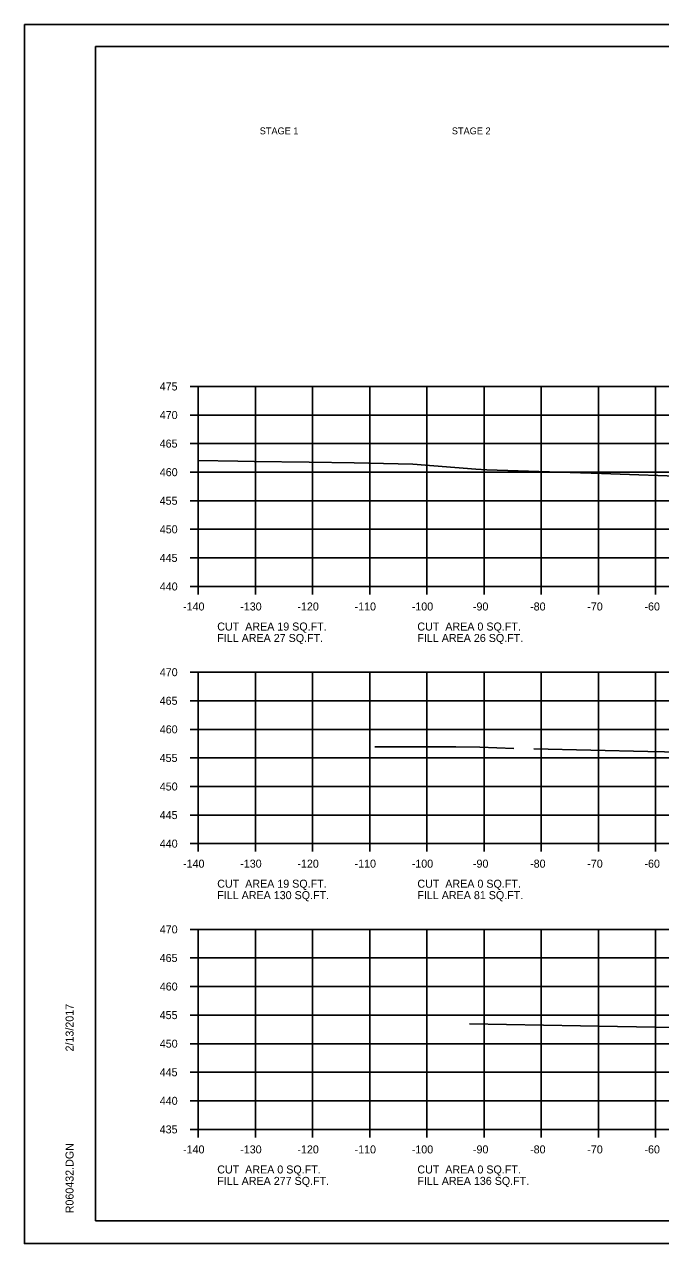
# Model space of a CAD drawing. Extents: x 1538688 to 1540766, y 656250 to 671912.
# Drawn here: x 1538687.8 to 1538799, y 658684.6 to 658898 of the extents above; entities that cross this region are included whole.
import ezdxf

# ---------------------------------------------------------------- set-up
doc = ezdxf.new("R2010")
doc.units = 0
for name, color, linetype in [('18', 7, 'Continuous'), ('22', 7, 'Continuous'), ('26', 7, 'Continuous'), ('Borings', 7, 'Continuous'), ('Default', 7, 'Continuous'), ('Horizontal Alignment', 7, 'Continuous'), ('RipRap', 7, 'Continuous')]:
    doc.layers.add(name, color=color, linetype=linetype)

msp = doc.modelspace()

# ---------------------------------------------------------------- linework, layer by layer
at = {"layer": '18'}
for points in [[(1538718.18, 658821.66), (1538725.09, 658821.55), (1538727.97, 658821.44), (1538737.55, 658821.37), (1538745.45, 658821.23), (1538755.68, 658820.99), (1538766.72, 658820.12), (1538768.63, 658820.03), (1538788.7, 658819.34), (1538821.49, 658818.19)], [(1538749.05, 658771.57), (1538753.93, 658771.56), (1538760.21, 658771.55), (1538761.27, 658771.55), (1538763.22, 658771.52), (1538767.4, 658771.49), (1538773.38, 658771.26)], [(1538776.89, 658771.17), (1538796.79, 658770.74), (1538823.12, 658770.22)], [(1538765.64, 658723.07), (1538791.52, 658722.62), (1538818.2, 658722.11)]]:
    msp.add_lwpolyline(points, dxfattribs=at)
at = {"layer": '22'}
for p, q in [((1538718.18, 658834.6), (1538998.18, 658834.6)), ((1538718.18, 658799.6), (1538718.18, 658834.6)), ((1538718.18, 658834.6), (1538998.18, 658834.6)), ((1538718.18, 658799.6), (1538718.18, 658834.6)), ((1538728.18, 658799.6), (1538728.18, 658834.6)), ((1538728.18, 658799.6), (1538728.18, 658834.6)), ((1538738.18, 658799.6), (1538738.18, 658834.6)), ((1538738.18, 658799.6), (1538738.18, 658834.6)), ((1538748.18, 658799.6), (1538748.18, 658834.6)), ((1538748.18, 658799.6), (1538748.18, 658834.6)), ((1538758.18, 658799.6), (1538758.18, 658834.6)), ((1538758.18, 658799.6), (1538758.18, 658834.6)), ((1538768.18, 658799.6), (1538768.18, 658834.6)), ((1538768.18, 658799.6), (1538768.18, 658834.6)), ((1538778.18, 658799.6), (1538778.18, 658834.6)), ((1538778.18, 658799.6), (1538778.18, 658834.6)), ((1538788.18, 658799.6), (1538788.18, 658834.6)), ((1538788.18, 658799.6), (1538788.18, 658834.6)), ((1538798.18, 658799.6), (1538798.18, 658834.6)), ((1538798.18, 658799.6), (1538798.18, 658834.6)), ((1538718.18, 658829.6), (1538998.18, 658829.6)), ((1538718.18, 658829.6), (1538998.18, 658829.6)), ((1538718.18, 658824.6), (1538998.18, 658824.6)), ((1538718.18, 658824.6), (1538998.18, 658824.6)), ((1538718.18, 658819.6), (1538998.18, 658819.6)), ((1538718.18, 658819.6), (1538998.18, 658819.6)), ((1538718.18, 658814.6), (1538998.18, 658814.6)), ((1538718.18, 658814.6), (1538998.18, 658814.6)), ((1538718.18, 658809.6), (1538998.18, 658809.6)), ((1538718.18, 658809.6), (1538998.18, 658809.6)), ((1538718.18, 658804.6), (1538998.18, 658804.6)), ((1538718.18, 658804.6), (1538998.18, 658804.6)), ((1538718.18, 658799.6), (1538998.18, 658799.6)), ((1538718.18, 658799.6), (1538998.18, 658799.6)), ((1538718.18, 658784.6), (1538998.18, 658784.6)), ((1538718.18, 658754.6), (1538718.18, 658784.6)), ((1538718.18, 658784.6), (1538998.18, 658784.6)), ((1538718.18, 658754.6), (1538718.18, 658784.6)), ((1538728.18, 658754.6), (1538728.18, 658784.6)), ((1538728.18, 658754.6), (1538728.18, 658784.6)), ((1538738.18, 658754.6), (1538738.18, 658784.6)), ((1538738.18, 658754.6), (1538738.18, 658784.6)), ((1538748.18, 658754.6), (1538748.18, 658784.6)), ((1538748.18, 658754.6), (1538748.18, 658784.6)), ((1538758.18, 658754.6), (1538758.18, 658784.6)), ((1538758.18, 658754.6), (1538758.18, 658784.6)), ((1538768.18, 658754.6), (1538768.18, 658784.6)), ((1538768.18, 658754.6), (1538768.18, 658784.6)), ((1538778.18, 658754.6), (1538778.18, 658784.6)), ((1538778.18, 658754.6), (1538778.18, 658784.6)), ((1538788.18, 658754.6), (1538788.18, 658784.6)), ((1538788.18, 658754.6), (1538788.18, 658784.6)), ((1538798.18, 658754.6), (1538798.18, 658784.6)), ((1538798.18, 658754.6), (1538798.18, 658784.6)), ((1538718.18, 658779.6), (1538998.18, 658779.6)), ((1538718.18, 658779.6), (1538998.18, 658779.6)), ((1538718.18, 658774.6), (1538998.18, 658774.6)), ((1538718.18, 658774.6), (1538998.18, 658774.6)), ((1538718.18, 658769.6), (1538998.18, 658769.6)), ((1538718.18, 658769.6), (1538998.18, 658769.6)), ((1538718.18, 658764.6), (1538998.18, 658764.6)), ((1538718.18, 658764.6), (1538998.18, 658764.6)), ((1538718.18, 658759.6), (1538998.18, 658759.6)), ((1538718.18, 658759.6), (1538998.18, 658759.6)), ((1538718.18, 658754.6), (1538998.18, 658754.6)), ((1538718.18, 658754.6), (1538998.18, 658754.6)), ((1538718.18, 658739.6), (1538998.18, 658739.6)), ((1538718.18, 658704.6), (1538718.18, 658739.6)), ((1538728.18, 658704.6), (1538728.18, 658739.6)), ((1538738.18, 658704.6), (1538738.18, 658739.6)), ((1538748.18, 658704.6), (1538748.18, 658739.6)), ((1538758.18, 658704.6), (1538758.18, 658739.6)), ((1538768.18, 658704.6), (1538768.18, 658739.6)), ((1538778.18, 658704.6), (1538778.18, 658739.6)), ((1538788.18, 658704.6), (1538788.18, 658739.6)), ((1538798.18, 658704.6), (1538798.18, 658739.6)), ((1538718.18, 658734.6), (1538998.18, 658734.6)), ((1538718.18, 658729.6), (1538998.18, 658729.6)), ((1538718.18, 658724.6), (1538998.18, 658724.6)), ((1538718.18, 658719.6), (1538998.18, 658719.6)), ((1538718.18, 658714.6), (1538998.18, 658714.6)), ((1538718.18, 658709.6), (1538998.18, 658709.6)), ((1538718.18, 658704.6), (1538998.18, 658704.6))]:
    msp.add_line(p, q, dxfattribs=at)
at = {"layer": '26'}
for p, q in [((1538687.78, 658897.95), (1539021.11, 658897.95)), ((1538687.78, 658684.62), (1539021.11, 658684.62))]:
    msp.add_line(p, q, dxfattribs=at)
msp.add_lwpolyline([(1538687.77, 658897.95), (1539021.11, 658897.95), (1539021.11, 658684.62), (1538687.77, 658684.62)], close=True, dxfattribs=at)
at = {"layer": 'Borings'}
for p, q in [((1538716.78, 658834.6), (1538718.18, 658834.6)), ((1538718.18, 658799.6), (1538718.18, 658834.6)), ((1538716.78, 658829.6), (1538718.18, 658829.6)), ((1538716.78, 658824.6), (1538718.18, 658824.6)), ((1538716.78, 658819.6), (1538718.18, 658819.6)), ((1538716.78, 658814.6), (1538718.18, 658814.6)), ((1538716.78, 658809.6), (1538718.18, 658809.6)), ((1538716.78, 658804.6), (1538718.18, 658804.6)), ((1538716.78, 658799.6), (1538718.18, 658799.6)), ((1538718.18, 658799.6), (1538998.18, 658799.6)), ((1538718.18, 658798.2), (1538718.18, 658799.6)), ((1538728.18, 658798.2), (1538728.18, 658799.6)), ((1538738.18, 658798.2), (1538738.18, 658799.6)), ((1538748.18, 658798.2), (1538748.18, 658799.6)), ((1538758.18, 658798.2), (1538758.18, 658799.6)), ((1538768.18, 658798.2), (1538768.18, 658799.6)), ((1538778.18, 658798.2), (1538778.18, 658799.6)), ((1538788.18, 658798.2), (1538788.18, 658799.6)), ((1538798.18, 658798.2), (1538798.18, 658799.6)), ((1538716.78, 658784.6), (1538718.18, 658784.6)), ((1538718.18, 658754.6), (1538718.18, 658784.6)), ((1538716.78, 658779.6), (1538718.18, 658779.6)), ((1538716.78, 658774.6), (1538718.18, 658774.6)), ((1538716.78, 658769.6), (1538718.18, 658769.6)), ((1538716.78, 658764.6), (1538718.18, 658764.6)), ((1538716.78, 658759.6), (1538718.18, 658759.6)), ((1538716.78, 658754.6), (1538718.18, 658754.6)), ((1538718.18, 658754.6), (1538998.18, 658754.6)), ((1538718.18, 658753.2), (1538718.18, 658754.6)), ((1538728.18, 658753.2), (1538728.18, 658754.6)), ((1538738.18, 658753.2), (1538738.18, 658754.6)), ((1538748.18, 658753.2), (1538748.18, 658754.6)), ((1538758.18, 658753.2), (1538758.18, 658754.6)), ((1538768.18, 658753.2), (1538768.18, 658754.6)), ((1538778.18, 658753.2), (1538778.18, 658754.6)), ((1538788.18, 658753.2), (1538788.18, 658754.6)), ((1538798.18, 658753.2), (1538798.18, 658754.6)), ((1538716.78, 658739.6), (1538718.18, 658739.6)), ((1538718.18, 658704.6), (1538718.18, 658739.6)), ((1538716.78, 658734.6), (1538718.18, 658734.6)), ((1538716.78, 658729.6), (1538718.18, 658729.6)), ((1538716.78, 658724.6), (1538718.18, 658724.6)), ((1538716.78, 658719.6), (1538718.18, 658719.6)), ((1538716.78, 658714.6), (1538718.18, 658714.6)), ((1538716.78, 658709.6), (1538718.18, 658709.6)), ((1538716.78, 658704.6), (1538718.18, 658704.6)), ((1538718.18, 658704.6), (1538998.18, 658704.6)), ((1538718.18, 658703.2), (1538718.18, 658704.6)), ((1538728.18, 658703.2), (1538728.18, 658704.6)), ((1538738.18, 658703.2), (1538738.18, 658704.6)), ((1538748.18, 658703.2), (1538748.18, 658704.6)), ((1538758.18, 658703.2), (1538758.18, 658704.6)), ((1538768.18, 658703.2), (1538768.18, 658704.6)), ((1538778.18, 658703.2), (1538778.18, 658704.6)), ((1538788.18, 658703.2), (1538788.18, 658704.6)), ((1538798.18, 658703.2), (1538798.18, 658704.6))]:
    msp.add_line(p, q, dxfattribs=at)
at = {"layer": 'RipRap'}
for p, q in [((1538700.18, 658894.06), (1539016.36, 658894.06)), ((1538700.18, 658688.6), (1538700.18, 658894.06)), ((1538700.18, 658688.6), (1538700.18, 658688.6)), ((1539016.36, 658688.6), (1538700.18, 658688.6))]:
    msp.add_line(p, q, dxfattribs=at)

# ---------------------------------------------------------------- texts
at = {"layer": 'Default'}
for s, p in [('STAGE 1', (1538728.93, 658878.72)), ('STAGE 2', (1538762.53, 658878.72))]:
    msp.add_text(s, height=1.2, dxfattribs=at).set_placement(p)
at = {"layer": 'Horizontal Alignment'}
for s, p in [('475', (1538711.43, 658833.9)), ('470', (1538711.45, 658828.9)), ('465', (1538711.43, 658823.9)), ('460', (1538711.45, 658818.9)), ('455', (1538711.43, 658813.9)), ('450', (1538711.45, 658808.9)), ('445', (1538711.43, 658803.9)), ('440', (1538711.45, 658798.9)), ('-140', (1538715.52, 658795.4)), ('-130', (1538725.52, 658795.4)), ('-120', (1538735.52, 658795.4)), ('-110', (1538745.52, 658795.4)), ('-100', (1538755.52, 658795.4)), ('-90', (1538766.22, 658795.4)), ('-80', (1538776.22, 658795.4)), ('-70', (1538786.22, 658795.4)), ('-60', (1538796.22, 658795.4)), ('CUT  AREA 19 SQ.FT.', (1538721.5, 658791.89)), ('CUT  AREA 0 SQ.FT.', (1538756.5, 658791.89)), ('FILL AREA 27 SQ.FT.', (1538721.5, 658789.89)), ('FILL AREA 26 SQ.FT.', (1538756.5, 658789.89)), ('470', (1538711.45, 658783.9)), ('465', (1538711.43, 658778.9)), ('460', (1538711.45, 658773.9)), ('455', (1538711.43, 658768.9)), ('450', (1538711.45, 658763.9)), ('445', (1538711.43, 658758.9)), ('440', (1538711.45, 658753.9)), ('-140', (1538715.52, 658750.4)), ('-130', (1538725.52, 658750.4)), ('-120', (1538735.52, 658750.4)), ('-110', (1538745.52, 658750.4)), ('-100', (1538755.52, 658750.4)), ('-90', (1538766.22, 658750.4)), ('-80', (1538776.22, 658750.4)), ('-70', (1538786.22, 658750.4)), ('-60', (1538796.22, 658750.4)), ('CUT  AREA 19 SQ.FT.', (1538721.5, 658746.89)), ('CUT  AREA 0 SQ.FT.', (1538756.5, 658746.89)), ('FILL AREA 130 SQ.FT.', (1538721.5, 658744.89)), ('FILL AREA 81 SQ.FT.', (1538756.5, 658744.89)), ('470', (1538711.45, 658738.9)), ('465', (1538711.43, 658733.9)), ('460', (1538711.45, 658728.9)), ('455', (1538711.43, 658723.9)), ('450', (1538711.45, 658718.9)), ('445', (1538711.43, 658713.9)), ('440', (1538711.45, 658708.9)), ('435', (1538711.43, 658703.9)), ('-140', (1538715.52, 658700.4)), ('-130', (1538725.52, 658700.4)), ('-120', (1538735.52, 658700.4)), ('-110', (1538745.52, 658700.4)), ('-100', (1538755.52, 658700.4)), ('-90', (1538766.22, 658700.4)), ('-80', (1538776.22, 658700.4)), ('-70', (1538786.22, 658700.4)), ('-60', (1538796.22, 658700.4)), ('CUT  AREA 0 SQ.FT.', (1538721.5, 658696.89)), ('CUT  AREA 0 SQ.FT.', (1538756.5, 658696.89)), ('FILL AREA 277 SQ.FT.', (1538721.5, 658694.89)), ('FILL AREA 136 SQ.FT.', (1538756.5, 658694.89))]:
    msp.add_text(s, height=1.4, dxfattribs=at).set_placement(p)
at = {"layer": 'RipRap'}
for s, p in [('2/13/2017', (1538696.37, 658718.24)), ('R060432.DGN', (1538696.37, 658689.92))]:
    msp.add_text(s, height=1.4, rotation=90, dxfattribs=at).set_placement(p)

doc.saveas('drawing.dxf')
